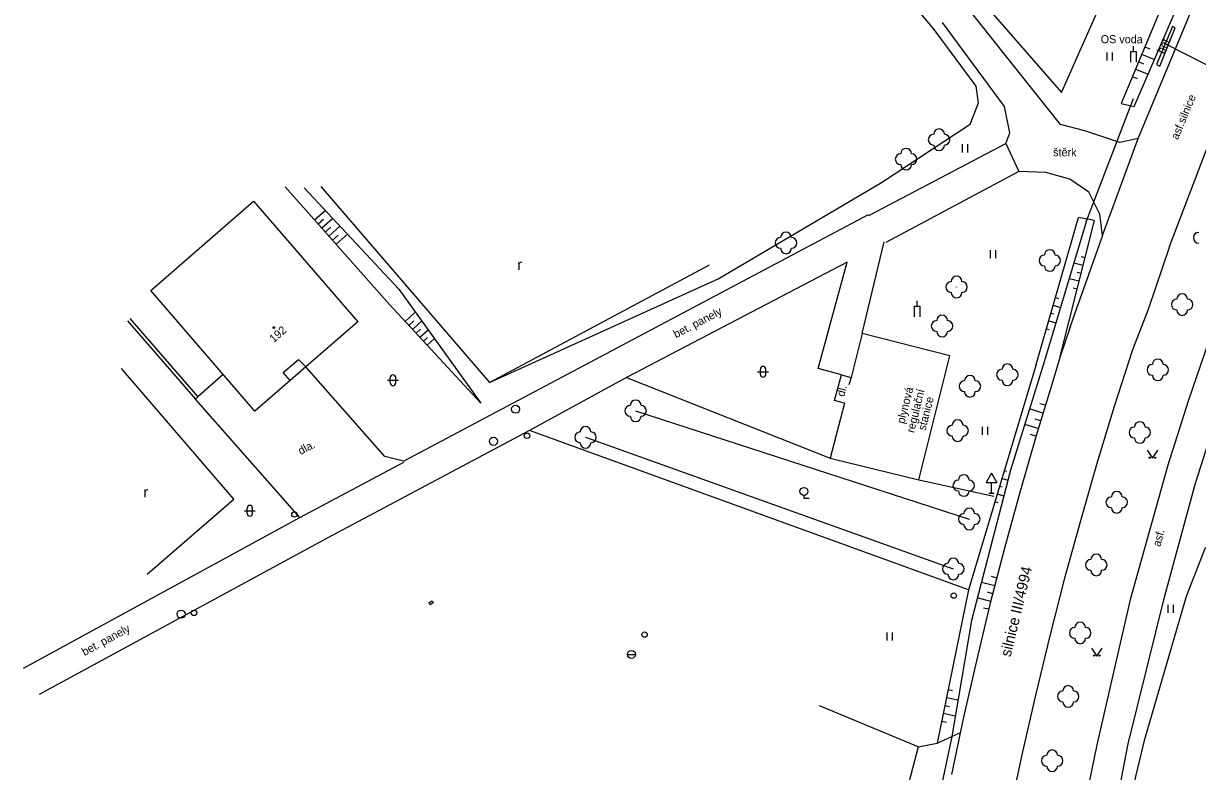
# Model space of a CAD drawing. Extents: x -544674 to -541478, y -1199076 to -1195527.
# Drawn here: x -543880.6 to -543771.7, y -1196710.5 to -1196641.1 of the extents above; entities that cross this region are included whole.
import ezdxf

# ---------------------------------------------------------------- set-up
doc = ezdxf.new("R2010")
doc.units = 0
for name, color, linetype in [('BUDOVY_MĚŘ', 7, 'Continuous'), ('MAP_ZN_BP', 7, 'Continuous'), ('NÁZVY_ULIC_TOK_SMĚR', 7, 'Continuous'), ('OBVOD_PILÍŘE', 7, 'Continuous'), ('POMOC_POPIS', 7, 'Continuous'), ('ROZHRANÍ_PLOCH', 7, 'Continuous'), ('VÝŠKOPIS', 7, 'Continuous'), ('ZELEŇ', 7, 'Continuous'), ('ZN_BP', 7, 'Continuous'), ('ZN_BUDOV', 7, 'Continuous'), ('ZN_DOPLŇKOVÉ', 7, 'Continuous'), ('ZN_KULTUR', 7, 'Continuous'), ('Č_POPIS_ORIENT', 7, 'Continuous')]:
    doc.layers.add(name, color=color, linetype=linetype)

msp = doc.modelspace()

# ---------------------------------------------------------------- linework, layer by layer
at = {"layer": 'BUDOVY_MĚŘ'}
for points in [[(-543859.15, -1196677.04), (-543868.82, -1196665.84), (-543859.27, -1196657.53), (-543849.6, -1196668.73), (-543854.42, -1196672.92), (-543855.89, -1196674.2)], [(-543855.89, -1196674.2), (-543856.52, -1196673.46), (-543855.12, -1196672.25), (-543854.42, -1196672.92)], [(-543855.89, -1196674.2), (-543859.15, -1196677.04)]]:
    msp.add_lwpolyline(points, dxfattribs=at)
at = {"layer": 'MAP_ZN_BP'}
for centre, radius in [((-543834.97, -1196676.85), 0.375), ((-543834.97, -1196676.85), 0.0005), ((-543837.02, -1196679.83), 0.375), ((-543837.02, -1196679.83), 0.0005), ((-543866, -1196695.87), 0.375), ((-543866, -1196695.87), 0.0005)]:
    msp.add_circle(centre, radius, dxfattribs=at)
at = {"layer": 'OBVOD_PILÍŘE'}
msp.add_lwpolyline([(-543842.86, -1196694.72), (-543842.72, -1196694.64), (-543842.61, -1196694.83), (-543842.89, -1196694.99), (-543843, -1196694.8), (-543842.86, -1196694.72)], dxfattribs=at)
at = {"layer": 'ROZHRANÍ_PLOCH'}
for points in [[(-543807.06, -1196806.28), (-543806.75, -1196807.49), (-543805.62, -1196808.57), (-543803.6, -1196809.36), (-543801.75, -1196808.81), (-543800.5, -1196806.91), (-543795.65, -1196782.4), (-543789.39, -1196750.31), (-543785.15, -1196728.76), (-543782.4, -1196714.76), (-543781.01, -1196708.01), (-543777.88, -1196694.39), (-543774.44, -1196682.01), (-543772.54, -1196676.07), (-543769.09, -1196665.96), (-543766.47, -1196658.69), (-543761.92, -1196647.47), (-543762.18, -1196647.29), (-543761.3, -1196645.37), (-543761.06, -1196645.47), (-543756.75, -1196635.37), (-543752.77, -1196625.68), (-543747.9, -1196614.82)], [(-543774.29, -1196661.75), (-543765.48, -1196638.63), (-543761.91, -1196630.37)], [(-543792.85, -1196784.15), (-543786.36, -1196750.19), (-543782.23, -1196728.89), (-543779.59, -1196715.45), (-543778.13, -1196707.91), (-543774.74, -1196694.16), (-543771.89, -1196683.71), (-543769.45, -1196676.08), (-543766.05, -1196666.53), (-543763.87, -1196660.3), (-543758.86, -1196647.68), (-543758.58, -1196647.85), (-543757.75, -1196645.78), (-543758, -1196645.66), (-543754.11, -1196636.49)], [(-543777.2, -1196651.74), (-543771.76, -1196638.6)], [(-543784.43, -1196650.43), (-543793.24, -1196639.37)], [(-543789.61, -1196648.77), (-543795.35, -1196640.96)], [(-543774.03, -1196641.34), (-543775.51, -1196644.85)], [(-543775.19, -1196645.02), (-543773.78, -1196641.45)], [(-543773.78, -1196641.45), (-543774.03, -1196641.34)], [(-543775.51, -1196644.85), (-543775.19, -1196645.02)], [(-543789.11, -1196651.21), (-543789.61, -1196648.77)], [(-543789.49, -1196652.19), (-543789.11, -1196651.21)], [(-543782.15, -1196651.02), (-543784.43, -1196650.43)], [(-543778.9, -1196652.1), (-543782.15, -1196651.02)], [(-543802.19, -1196658.88), (-543789.49, -1196652.19)], [(-543789.49, -1196652.19), (-543788.28, -1196654.78)], [(-543780.51, -1196660.72), (-543777.2, -1196651.74)], [(-543777.2, -1196651.74), (-543778.9, -1196652.1)], [(-543788.28, -1196654.78), (-543800.63, -1196661.39)], [(-543785.77, -1196654.9), (-543788.28, -1196654.78)], [(-543783.55, -1196655.51), (-543785.77, -1196654.9)], [(-543781.8, -1196656.7), (-543783.55, -1196655.51)], [(-543780.76, -1196658.75), (-543781.8, -1196656.7)], [(-543845.37, -1196681.68), (-543802.23, -1196658.79)], [(-543780.51, -1196660.72), (-543780.76, -1196658.75)], [(-543780.51, -1196660.72), (-543783.28, -1196668.47), (-543783.6, -1196669.46)], [(-543802.83, -1196669.82), (-543800.76, -1196661.33)], [(-543774.29, -1196661.75), (-543776.27, -1196667.59), (-543777.74, -1196671.33)], [(-543804.73, -1196673.65), (-543806.91, -1196673.06), (-543804.22, -1196663.22), (-543824.67, -1196673.91)], [(-543783.49, -1196669.13), (-543784.44, -1196671.97), (-543785.14, -1196674.25), (-543786.71, -1196679.4), (-543788.2, -1196684.57), (-543789.62, -1196689.76), (-543790.96, -1196694.97), (-543792.22, -1196700.2), (-543793.41, -1196705.44), (-543794.52, -1196710.75)], [(-543777.74, -1196671.33), (-543779.43, -1196676.6), (-543781.04, -1196681.89), (-543782.57, -1196687.2), (-543784.03, -1196692.54), (-543785.41, -1196697.89), (-543786.71, -1196703.27), (-543787.93, -1196708.66), (-543788.64, -1196711.96)], [(-543845.37, -1196681.68), (-543847.11, -1196681.24), (-543854.42, -1196672.92)], [(-543824.67, -1196673.91), (-543833.68, -1196678.84)], [(-543804.45, -1196676.3), (-543805.37, -1196676.04), (-543804.73, -1196673.65)], [(-543804.73, -1196673.65), (-543803.84, -1196673.91)], [(-543854.98, -1196686.9), (-543864.66, -1196675.91)], [(-543833.68, -1196678.84), (-543852.45, -1196688.83), (-543879.18, -1196703.34)], [(-543854.98, -1196686.9), (-543845.34, -1196681.76)], [(-543880.62, -1196700.87), (-543854.98, -1196686.9)], [(-543797.62, -1196708.19), (-543795.86, -1196707.83), (-543794.5, -1196707.22), (-543793.7, -1196706.84)]]:
    msp.add_lwpolyline(points, dxfattribs=at)
at = {"layer": 'VÝŠKOPIS'}
for points in [[(-543774.34, -1196637.8), (-543778.8, -1196648.47)], [(-543777.57, -1196648.75), (-543773.05, -1196638.22)], [(-543776.6, -1196643.21), (-543776.12, -1196643.41)], [(-543777.18, -1196644.59), (-543776.71, -1196644.79)], [(-543776.89, -1196643.9), (-543775.7, -1196644.4)], [(-543777.47, -1196645.28), (-543776.29, -1196645.77)], [(-543777.76, -1196645.97), (-543777.29, -1196646.17)], [(-543778.8, -1196648.47), (-543777.57, -1196648.75)], [(-543838.19, -1196676.28), (-543846.65, -1196667.13), (-543856.33, -1196656.22)], [(-543854.59, -1196656.3), (-543845.79, -1196665.72), (-543838.19, -1196676.28)], [(-543853.61, -1196659.28), (-543852.62, -1196658.41)], [(-543853.28, -1196659.66), (-543852.78, -1196659.22)], [(-543852.95, -1196660.03), (-543851.94, -1196659.14)], [(-543852.62, -1196660.41), (-543852.11, -1196659.95)], [(-543852.28, -1196660.78), (-543851.26, -1196659.87)], [(-543786.68, -1196672.7), (-543782.74, -1196659.05)], [(-543782.02, -1196659.46), (-543785.91, -1196672.37)], [(-543784.44, -1196671.97), (-543781.26, -1196659.33), (-543782.74, -1196659.05)], [(-543851.95, -1196661.15), (-543851.43, -1196660.69)], [(-543851.62, -1196661.53), (-543850.57, -1196660.6)], [(-543782.13, -1196662.79), (-543782.46, -1196662.71)], [(-543782.31, -1196663.52), (-543783.18, -1196663.3)], [(-543782.5, -1196664.25), (-543782.86, -1196664.16)], [(-543782.68, -1196664.98), (-543783.61, -1196664.74)], [(-543784.89, -1196666.49), (-543784.61, -1196666.57)], [(-543782.86, -1196665.7), (-543783.25, -1196665.61)], [(-543785.1, -1196667.21), (-543784.42, -1196667.41)], [(-543845.2, -1196668.7), (-543844.27, -1196667.84)], [(-543844.86, -1196669.07), (-543844.41, -1196668.66)], [(-543844.52, -1196669.44), (-543843.68, -1196668.66)], [(-543785.51, -1196668.66), (-543784.85, -1196668.85)], [(-543785.3, -1196667.94), (-543785.04, -1196668.01)], [(-543844.18, -1196669.8), (-543843.78, -1196669.43)], [(-543843.84, -1196670.17), (-543843.09, -1196669.48)], [(-543785.72, -1196669.38), (-543785.46, -1196669.45)], [(-543843.5, -1196670.54), (-543843.15, -1196670.21)], [(-543843.16, -1196670.9), (-543842.5, -1196670.29)], [(-543786.68, -1196672.7), (-543792.96, -1196693.62), (-543795.86, -1196707.83)], [(-543785.91, -1196672.37), (-543789.04, -1196682.5), (-543792.68, -1196696.45), (-543794.5, -1196707.22)], [(-543786.04, -1196677.21), (-543787.29, -1196676.83)], [(-543785.82, -1196676.49), (-543786.32, -1196676.34)], [(-543786.48, -1196678.65), (-543787.73, -1196678.27)], [(-543786.26, -1196677.93), (-543786.76, -1196677.78)], [(-543786.7, -1196679.36), (-543787.2, -1196679.21)], [(-543789.64, -1196682.55), (-543789.42, -1196682.61)], [(-543789.85, -1196683.27), (-543789.28, -1196683.44)], [(-543790.28, -1196684.7), (-543789.66, -1196684.89)], [(-543790.07, -1196683.98), (-543789.83, -1196684.06)], [(-543790.5, -1196685.42), (-543790.24, -1196685.5)], [(-543790.33, -1196692.52), (-543790.83, -1196692.39)], [(-543790.52, -1196693.24), (-543791.76, -1196692.92)], [(-543790.89, -1196694.69), (-543792.14, -1196694.37)], [(-543790.7, -1196693.97), (-543791.2, -1196693.84)], [(-543791.07, -1196695.42), (-543791.57, -1196695.3)], [(-543794.85, -1196702.87), (-543794.43, -1196702.95)], [(-543795.15, -1196704.34), (-543794.71, -1196704.43)], [(-543795, -1196703.6), (-543793.93, -1196703.82)], [(-543795.3, -1196705.07), (-543794.18, -1196705.3)], [(-543795.45, -1196705.81), (-543794.99, -1196705.9)]]:
    msp.add_lwpolyline(points, dxfattribs=at)
at = {"layer": 'ZELEŇ'}
for points in [[(-543796.15, -1196641.6), (-543811.77, -1196622.92)], [(-543792.23, -1196646.88), (-543796.15, -1196641.6)], [(-543792.01, -1196648.43), (-543792.23, -1196646.88)], [(-543792.81, -1196650.39), (-543792.01, -1196648.43)], [(-543801.02, -1196655.82), (-543792.81, -1196650.39)], [(-543853.03, -1196656.19), (-543837.38, -1196674.38), (-543816.97, -1196663.44)], [(-543816.17, -1196664.74), (-543801.02, -1196655.82)], [(-543837.38, -1196674.38), (-543816.17, -1196664.74)], [(-543869.15, -1196692.16), (-543861.11, -1196685.2), (-543871.53, -1196673.08)], [(-543824.67, -1196673.91), (-543805.79, -1196681.38)], [(-543823.83, -1196677), (-543792.88, -1196687.04)], [(-543792.96, -1196693.62), (-543833.68, -1196678.84)], [(-543828.48, -1196679.46), (-543794.36, -1196691.67)], [(-543797.55, -1196683.39), (-543790.61, -1196684.91)], [(-543781.96, -1196809.38), (-543794.69, -1196802.87), (-543792.17, -1196785.64), (-543785.53, -1196750.27), (-543781.37, -1196728.98), (-543778.66, -1196716.08), (-543776.59, -1196707.48), (-543772.72, -1196694.21), (-543770.96, -1196689.69), (-543766.47, -1196689.13), (-543759.47, -1196692.13), (-543741.82, -1196700.81)]]:
    msp.add_lwpolyline(points, dxfattribs=at)
for centre in [(-543795.68, -1196651.84), (-543798.74, -1196653.65), (-543809.88, -1196661.42), (-543785.41, -1196663.05), (-543794.06, -1196665.51), (-543773.13, -1196667.14), (-543795.4, -1196669.13), (-543789.34, -1196673.65), (-543775.39, -1196673.2), (-543792.82, -1196674.72), (-543823.83, -1196677), (-543828.48, -1196679.46), (-543793.96, -1196678.84), (-543777.06, -1196679.01), (-543793.39, -1196683.93), (-543779.2, -1196685.49), (-543792.88, -1196687.04), (-543781.1, -1196691.3), (-543794.36, -1196691.67), (-543782.59, -1196697.61), (-543783.7, -1196703.5), (-543785.19, -1196709.47)]:
    msp.add_circle(centre, 0.0005, dxfattribs=at)
for centre, start, end in [((-543795.68, -1196651.34), 0, 179.99999), ((-543796.18, -1196651.84), 89.99999, 269.99999), ((-543795.68, -1196652.34), 179.99999, 359.99999), ((-543795.18, -1196651.84), 270, 89.99999), ((-543799.24, -1196653.65), 89.99999, 269.99999), ((-543798.74, -1196653.15), 0, 179.99999), ((-543798.24, -1196653.65), 270, 89.99999), ((-543798.74, -1196654.15), 179.99999, 359.99999), ((-543810.38, -1196661.42), 89.99999, 269.99999), ((-543809.88, -1196660.92), 0, 179.99999), ((-543809.38, -1196661.42), 270, 89.99999), ((-543771.59, -1196660.94), 89.99999, 269.99999), ((-543809.88, -1196661.92), 179.99999, 359.99999), ((-543785.41, -1196662.55), 0, 179.99999), ((-543785.91, -1196663.05), 89.99999, 269.99999), ((-543784.91, -1196663.05), 270, 89.99999), ((-543785.41, -1196663.55), 179.99999, 359.99999), ((-543794.56, -1196665.51), 89.99999, 269.99999), ((-543794.06, -1196665.01), 0, 179.99999), ((-543793.56, -1196665.51), 270, 89.99999), ((-543794.06, -1196666.01), 179.99999, 359.99999), ((-543773.13, -1196666.64), 0, 179.99999), ((-543773.63, -1196667.14), 89.99999, 269.99999), ((-543772.63, -1196667.14), 270, 89.99999), ((-543795.9, -1196669.13), 89.99999, 269.99999), ((-543795.4, -1196668.63), 0, 179.99999), ((-543794.9, -1196669.13), 270, 89.99999), ((-543773.13, -1196667.64), 179.99999, 359.99999), ((-543795.4, -1196669.63), 179.99999, 359.99999), ((-543789.34, -1196673.15), 0, 179.99999), ((-543775.89, -1196673.2), 89.99999, 269.99999), ((-543775.39, -1196672.7), 0, 179.99999), ((-543774.89, -1196673.2), 270, 89.99999), ((-543792.82, -1196674.22), 0, 179.99999), ((-543789.84, -1196673.65), 89.99999, 269.99999), ((-543789.34, -1196674.15), 179.99999, 359.99999), ((-543788.84, -1196673.65), 270, 89.99999), ((-543775.39, -1196673.7), 179.99999, 359.99999), ((-543793.32, -1196674.72), 89.99999, 269.99999), ((-543792.82, -1196675.22), 179.99999, 359.99999), ((-543792.32, -1196674.72), 270, 89.99999), ((-543823.83, -1196676.5), 0, 179.99999), ((-543824.33, -1196677), 89.99999, 269.99999), ((-543823.33, -1196677), 270, 89.99999), ((-543828.48, -1196678.96), 0, 179.99999), ((-543823.83, -1196677.5), 179.99999, 359.99999), ((-543794.46, -1196678.84), 89.99999, 269.99999), ((-543793.96, -1196678.34), 0, 179.99999), ((-543793.46, -1196678.84), 270, 89.99999), ((-543777.56, -1196679.01), 89.99999, 269.99999), ((-543777.06, -1196678.51), 0, 179.99999), ((-543776.56, -1196679.01), 270, 89.99999), ((-543828.98, -1196679.46), 89.99999, 269.99999), ((-543827.98, -1196679.46), 270, 89.99999), ((-543793.96, -1196679.34), 179.99999, 359.99999), ((-543777.06, -1196679.51), 179.99999, 359.99999), ((-543828.48, -1196679.96), 179.99999, 359.99999), ((-543793.89, -1196683.93), 89.99999, 269.99999), ((-543793.39, -1196683.43), 0, 179.99999), ((-543792.89, -1196683.93), 270, 89.99999), ((-543793.39, -1196684.43), 179.99999, 359.99999), ((-543779.7, -1196685.49), 89.99999, 269.99999), ((-543779.2, -1196684.99), 0, 179.99999), ((-543778.7, -1196685.49), 270, 89.99999), ((-543792.88, -1196686.54), 0, 179.99999), ((-543779.2, -1196685.99), 179.99999, 359.99999), ((-543793.38, -1196687.04), 89.99999, 269.99999), ((-543792.38, -1196687.04), 270, 89.99999), ((-543792.88, -1196687.54), 179.99999, 359.99999), ((-543781.1, -1196690.8), 0, 179.99999), ((-543794.86, -1196691.67), 89.99999, 269.99999), ((-543794.36, -1196691.17), 0, 179.99999), ((-543793.86, -1196691.67), 270, 89.99999), ((-543781.6, -1196691.3), 89.99999, 269.99999), ((-543780.6, -1196691.3), 270, 89.99999), ((-543794.36, -1196692.17), 179.99999, 359.99999), ((-543781.1, -1196691.8), 179.99999, 359.99999), ((-543782.59, -1196697.11), 0, 179.99999), ((-543783.09, -1196697.61), 89.99999, 269.99999), ((-543782.59, -1196698.11), 179.99999, 359.99999), ((-543782.09, -1196697.61), 270, 89.99999), ((-543784.2, -1196703.5), 89.99999, 269.99999), ((-543783.7, -1196703), 0, 179.99999), ((-543783.2, -1196703.5), 270, 89.99999), ((-543783.7, -1196704), 179.99999, 359.99999), ((-543785.69, -1196709.47), 89.99999, 269.99999), ((-543785.19, -1196708.97), 0, 179.99999), ((-543784.69, -1196709.47), 270, 89.99999), ((-543785.19, -1196709.97), 179.99999, 359.99999)]:
    msp.add_arc(centre, 0.5, start, end, dxfattribs=at)
at = {"layer": 'ZN_BP'}
for centre, radius in [((-543833.91, -1196679.32), 0.25), ((-543833.91, -1196679.32), 0.0005), ((-543855.48, -1196686.62), 0.25), ((-543855.48, -1196686.62), 0.0005), ((-543794.32, -1196694.15), 0.25), ((-543794.32, -1196694.15), 0.0005), ((-543864.8, -1196695.75), 0.25), ((-543864.8, -1196695.75), 0.0005), ((-543823, -1196697.77), 0.25), ((-543823, -1196697.77), 0.0005)]:
    msp.add_circle(centre, radius, dxfattribs=at)
at = {"layer": 'ZN_BUDOV'}
msp.add_circle((-543857.41, -1196669.28), 0.0875, dxfattribs=at)
at = {"layer": 'ZN_DOPLŇKOVÉ'}
for p, q in [((-543777.65, -1196643.66), (-543777.65, -1196643.16)), ((-543797.71, -1196667.29), (-543797.71, -1196666.79)), ((-543790.82, -1196682.774), (-543791.32, -1196683.64)), ((-543790.82, -1196682.774), (-543790.32, -1196683.64)), ((-543791.32, -1196683.64), (-543790.32, -1196683.64)), ((-543790.82, -1196684.64), (-543790.82, -1196683.64)), ((-543791.07, -1196684.64), (-543790.57, -1196684.64)), ((-543824.595, -1196699.61), (-543823.845, -1196699.61))]:
    msp.add_line(p, q, dxfattribs=at)
for points in [[(-543784.32, -1196647.47), (-543779.44, -1196636.42)], [(-543792.19, -1196638.44), (-543784.32, -1196647.47)], [(-543767.16, -1196646.77), (-543774.76, -1196642.91)], [(-543777.9, -1196644.66), (-543777.9, -1196643.66), (-543777.4, -1196643.66), (-543777.4, -1196644.66)], [(-543782.02, -1196659.46), (-543777.64, -1196648.01)], [(-543797.96, -1196668.29), (-543797.96, -1196667.29), (-543797.46, -1196667.29), (-543797.46, -1196668.29)], [(-543870.98, -1196668.64), (-543864.66, -1196675.91)], [(-543870.75, -1196668.44), (-543864.43, -1196675.71)], [(-543805.79, -1196681.38), (-543797.55, -1196683.39), (-543794.67, -1196671.91), (-543802.83, -1196669.82)], [(-543802.83, -1196669.82), (-543803.57, -1196672.81)], [(-543803.57, -1196672.81), (-543803.84, -1196673.91)], [(-543862.1, -1196673.62), (-543864.43, -1196675.71)], [(-543803.84, -1196673.91), (-543804.05, -1196674.58)], [(-543864.66, -1196675.91), (-543864.43, -1196675.71)], [(-543804.45, -1196676.3), (-543805.79, -1196681.38)], [(-543797.62, -1196708.19), (-543806.78, -1196704.39)], [(-543794.5, -1196707.22), (-543795.97, -1196714.24)], [(-543797.62, -1196708.19), (-543798.86, -1196712.91)]]:
    msp.add_lwpolyline(points, dxfattribs=at)
msp.add_circle((-543824.22, -1196699.61), 0.375, dxfattribs=at)
at = {"layer": 'ZN_KULTUR'}
for p, q in [((-543780.08, -1196644.495), (-543780.08, -1196643.745)), ((-543779.58, -1196644.495), (-543779.58, -1196643.745)), ((-543793.5, -1196653.015), (-543793.5, -1196652.265)), ((-543793, -1196653.015), (-543793, -1196652.265)), ((-543790.9, -1196662.835), (-543790.9, -1196662.085)), ((-543790.4, -1196662.835), (-543790.4, -1196662.085)), ((-543846.59, -1196674.41), (-543846.59, -1196673.91)), ((-543846.09, -1196674.41), (-543846.09, -1196673.91)), ((-543812.51, -1196673.38), (-543811.51, -1196673.38)), ((-543812.26, -1196673.63), (-543812.26, -1196673.13)), ((-543811.76, -1196673.63), (-543811.76, -1196673.13)), ((-543846.84, -1196674.16), (-543845.84, -1196674.16)), ((-543791.65, -1196679.225), (-543791.65, -1196678.475)), ((-543791.15, -1196679.225), (-543791.15, -1196678.475)), ((-543859.87, -1196686.53), (-543859.87, -1196686.03)), ((-543859.37, -1196686.53), (-543859.37, -1196686.03)), ((-543860.12, -1196686.28), (-543859.12, -1196686.28)), ((-543774.44, -1196695.755), (-543774.44, -1196695.005)), ((-543773.94, -1196695.755), (-543773.94, -1196695.005)), ((-543800.51, -1196698.325), (-543800.51, -1196697.575)), ((-543800.01, -1196698.325), (-543800.01, -1196697.575))]:
    msp.add_line(p, q, dxfattribs=at)
for points in [[(-543776.39, -1196680.65), (-543775.89, -1196681.4), (-543775.39, -1196680.65)], [(-543808.22, -1196684.855), (-543808.22, -1196685.105), (-543807.72, -1196685.105)], [(-543781.54, -1196699.02), (-543781.04, -1196699.77), (-543780.54, -1196699.02)]]:
    msp.add_lwpolyline(points, dxfattribs=at)
for centre, radius in [((-543776.14, -1196681.35), 0.05), ((-543775.64, -1196681.35), 0.05), ((-543808.22, -1196684.48), 0.375), ((-543781.29, -1196699.72), 0.05), ((-543780.79, -1196699.72), 0.05)]:
    msp.add_circle(centre, radius, dxfattribs=at)
for centre, start, end in [((-543812.01, -1196673.13), 0, 179.99999), ((-543846.34, -1196673.91), 0, 179.99999), ((-543812.01, -1196673.63), 179.99999, 359.99999), ((-543846.34, -1196674.41), 179.99999, 359.99999), ((-543859.62, -1196686.03), 0, 179.99999), ((-543859.62, -1196686.53), 179.99999, 359.99999)]:
    msp.add_arc(centre, 0.25, start, end, dxfattribs=at)

# ---------------------------------------------------------------- texts
at = {"layer": 'NÁZVY_ULIC_TOK_SMĚR'}
msp.add_text('silnice III/4994', height=1, rotation=76.40003, dxfattribs=at).set_placement((-543789.05, -1196699.89))
at = {"layer": 'POMOC_POPIS'}
for s, p in [('OS voda', (-543780.69, -1196642.89)), ('štěrk', (-543785.1, -1196653.38))]:
    msp.add_text(s, height=0.75, dxfattribs=at).set_placement(p)
for s, rotation, p in [('bet.', 65.9, (-543774.82, -1196643.94)), ('asf.silnice', 67.5103, (-543773.52, -1196651.9)), ('bet. panely', 27.60001, (-543820.09, -1196670.28)), ('dl.', 74.90002, (-543804.49, -1196675.74)), ('plynová', 75.92, (-543798.9, -1196678.25)), ('regulační', 75.92, (-543798.01, -1196679.09)), ('stanice', 75.92, (-543796.94, -1196678.88)), ('dla.', 28.07, (-543854.9, -1196681.11)), ('asf.', 74.74488, (-543775.17, -1196689.66)), ('bet. panely', 28.48998, (-543874.96, -1196699.76))]:
    msp.add_text(s, height=0.75, rotation=rotation, dxfattribs=at).set_placement(p)
at = {"layer": 'ZN_KULTUR'}
for p in [(-543834.808, -1196663.922), (-543869.488, -1196685.042)]:
    msp.add_text('r', height=1, dxfattribs=at).set_placement(p)
at = {"layer": 'Č_POPIS_ORIENT'}
msp.add_text('192', height=0.75, rotation=41.03002, dxfattribs=at).set_placement((-543857.41, -1196670.72))

doc.saveas('drawing.dxf')
